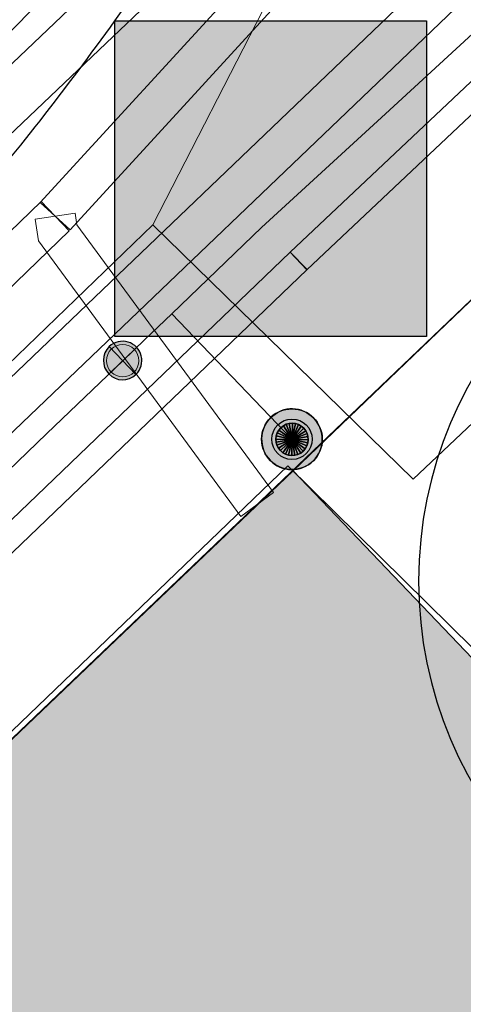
# Model space of a CAD drawing. Header units: metres. Extents: x 2695560 to 2696939, y 1260491 to 1262050.
# Tile 515 of 656: x 2695902 to 2695907, y 1261162 to 1261174. Entities that reach past the tile are written whole.
import ezdxf

# ---------------------------------------------------------------- set-up
doc = ezdxf.new("R2010")
doc.units = ezdxf.units.M
doc.linetypes.add('AUSGEZOGEN', pattern=[0])
for name, color, linetype in [('XR$1$AV_Gebäudeflächen (BB)', 7, 'AUSGEZOGEN'), ('XR$1$AV_Linien (BB)', 7, 'AUSGEZOGEN'), ('XR$1$GR_Baum', 94, 'AUSGEZOGEN'), ('XR$1$Liegenschaftsgrenzen', 7, 'AUSGEZOGEN'), ('XR$1$PFWA', 255, 'AUSGEZOGEN'), ('XR$1$RP_Abstandslinie', 7, 'AUSGEZOGEN'), ('XR$1$WA_LK_Absperrarmatur', 171, 'AUSGEZOGEN'), ('XR$1$WA_LK_Hydrant', 171, 'AUSGEZOGEN')]:
    doc.layers.add(name, color=color, linetype=linetype)
for name, color, linetype, lineweight in [('XR$2$ELE-Flaeche-oberirdisch', 1, 'AUSGEZOGEN', 18), ('XR$2$ELE-LinieFlaeche-genau', 1, 'AUSGEZOGEN', 18), ('XR$2$GAS-LinieFlaeche-genau', 12, 'AUSGEZOGEN', 18), ('XR$2$KOM-Linie-U-genau', 91, 'AUSGEZOGEN', 18), ('XR$2$WAS-Linie-genau', 5, 'AUSGEZOGEN', 18), ('XR$2$WAS-Punkt', 5, 'AUSGEZOGEN', 18)]:
    doc.layers.add(name, color=color, linetype=linetype, lineweight=lineweight)

# ---------------------------------------------------------------- blocks, each defined once
blk = doc.blocks.new('COMPLEXOBJECT_662')
at = {"layer": 'XR$1$AV_Linien (BB)', "color": 7, "linetype": 'AUSGEZOGEN', "transparency": 33554687}
blk.add_line((5901.994, 11174.578), (5905.553, 11179.653), dxfattribs=at)
blk.add_arc((5871.816, 11196.259), 37.159, 319.5477, 324.3048, dxfattribs=at)
blk = doc.blocks.new('WBGR1')
at = {"color": 94, "transparency": 33554687}
for radius, start, end in [(1, 90, 270), (1, 270, 90), (0.05, 90, 270), (0.05, 270, 90)]:
    blk.add_arc((0, 0), radius, start, end, dxfattribs=at)
blk = doc.blocks.new('BWA2009')
at = {"true_color": 0x000000, "transparency": 33554687}
blk.add_hatch(color=18, dxfattribs=at).paths.add_polyline_path([(0.333, 0), (0.327, 0.067), (0.306, 0.131), (0.274, 0.19), (0.23, 0.242), (0.176, 0.283), (0.116, 0.313), (0.05, 0.329), (-0.017, 0.333), (-0.084, 0.323), (-0.147, 0.299), (-0.204, 0.264), (-0.253, 0.217), (-0.291, 0.162), (-0.318, 0.1), (-0.332, 0.034), (-0.332, -0.034), (-0.318, -0.1), (-0.291, -0.162), (-0.253, -0.217), (-0.204, -0.264), (-0.147, -0.299), (-0.084, -0.323), (-0.017, -0.333), (0.05, -0.329), (0.116, -0.313), (0.176, -0.283), (0.23, -0.242), (0.274, -0.19), (0.306, -0.131), (0.327, -0.067)])
at = {"layer": 'XR$1$PFWA', "transparency": 33554687}
blk.add_hatch(color=7, dxfattribs=at).paths.add_polyline_path([(0.5, 0), (0.49, 0.101), (0.459, 0.197), (0.41, 0.286), (0.344, 0.362), (0.264, 0.424), (0.174, 0.469), (0.076, 0.494), (-0.025, 0.499), (-0.125, 0.484), (-0.22, 0.449), (-0.306, 0.395), (-0.379, 0.326), (-0.437, 0.243), (-0.477, 0.15), (-0.497, 0.051), (-0.497, -0.051), (-0.477, -0.15), (-0.437, -0.243), (-0.379, -0.326), (-0.306, -0.395), (-0.22, -0.449), (-0.125, -0.484), (-0.025, -0.499), (0.076, -0.494), (0.174, -0.469), (0.264, -0.424), (0.344, -0.362), (0.41, -0.286), (0.459, -0.197), (0.49, -0.101)])
at = {"transparency": 33554687}
blk.add_circle((0, 0), 0.333, dxfattribs=at)
for start, end in [(90, 180), (0, 90), (180, 270), (270, 0)]:
    blk.add_arc((0, 0), 0.5, start, end, dxfattribs=at)
at = {"layer": 'XR$1$PFWA', "transparency": 33554687}
blk.add_circle((0, 0), 0.5, dxfattribs=at)
blk = doc.blocks.new('BWA965')
at = {"layer": 'XR$1$PFWA', "transparency": 33554687}
blk.add_hatch(color=7, dxfattribs=at).paths.add_polyline_path([(0, 0.5), (-0.051, 0.497), (-0.101, 0.49), (-0.15, 0.477), (-0.197, 0.459), (-0.243, 0.437), (-0.286, 0.41), (-0.326, 0.379), (-0.362, 0.344), (-0.395, 0.306), (-0.424, 0.264), (-0.449, 0.22), (-0.469, 0.174), (-0.484, 0.125), (-0.494, 0.076), (-0.499, 0.025), (-0.499, -0.025), (-0.494, -0.076), (-0.484, -0.125), (-0.469, -0.174), (-0.449, -0.22), (-0.424, -0.264), (-0.395, -0.306), (-0.362, -0.344), (-0.326, -0.379), (-0.286, -0.41), (-0.243, -0.437), (-0.197, -0.459), (-0.15, -0.477), (-0.101, -0.49), (-0.051, -0.497), (0, -0.5), (0.051, -0.497), (0.101, -0.49), (0.15, -0.477), (0.197, -0.459), (0.243, -0.437), (0.286, -0.41), (0.326, -0.379), (0.362, -0.344), (0.395, -0.306), (0.424, -0.264), (0.449, -0.22), (0.469, -0.174), (0.484, -0.125), (0.494, -0.076), (0.499, -0.025), (0.499, 0.025), (0.494, 0.076), (0.484, 0.125), (0.469, 0.174), (0.449, 0.22), (0.424, 0.264), (0.395, 0.306), (0.362, 0.344), (0.326, 0.379), (0.286, 0.41), (0.243, 0.437), (0.197, 0.459), (0.15, 0.477), (0.101, 0.49), (0.051, 0.497)])
at = {"transparency": 33554687}
blk.add_line((0, 0.5), (0, -0.5), dxfattribs=at)
for start, end in [(90, 270), (270, 90)]:
    blk.add_arc((0, 0), 0.5, start, end, dxfattribs=at)
blk = doc.blocks.new('WAS-ABSPERRORGAN')
at = {"layer": 'XR$2$WAS-Punkt', "linetype": 'AUSGEZOGEN', "transparency": 33554687}
for p, q in [((0, 200, 2500), (0, -200, 2500)), ((0, 0), (0, 0))]:
    blk.add_line(p, q, dxfattribs=at)
blk.add_circle((0, 0, 502500), 200, dxfattribs=at)
blk = doc.blocks.new('WAS-OBERFLURHYDRANT')
at = {"layer": 'XR$2$WAS-Punkt', "linetype": 'AUSGEZOGEN', "transparency": 33554687}
blk.add_hatch(color=5, dxfattribs=at).paths.add_polyline_path([(0, -200), (20, -199), (40, -196), (60, -191), (79, -184), (97, -175), (114, -164), (130, -152), (145, -138), (158, -122), (170, -106), (180, -88), (188, -69), (194, -50), (198, -30), (200, -10), (200, 10), (198, 30), (194, 50), (188, 69), (180, 88), (170, 106), (158, 122), (145, 138), (130, 152), (114, 164), (97, 175), (79, 184), (60, 191), (40, 196), (20, 199), (0, 200), (-20, 199), (-40, 196), (-60, 191), (-79, 184), (-97, 175), (-114, 164), (-130, 152), (-145, 138), (-158, 122), (-170, 106), (-180, 88), (-188, 69), (-194, 50), (-198, 30), (-200, 10), (-200, -10), (-198, -30), (-194, -50), (-188, -69), (-180, -88), (-170, -106), (-158, -122), (-145, -138), (-130, -152), (-114, -164), (-97, -175), (-79, -184), (-60, -191), (-40, -196), (-20, -199)])
at = {"layer": 'XR$2$WAS-Punkt', "linetype": 'AUSGEZOGEN', "lineweight": 25, "transparency": 33554687}
for points in [[(-141, 141, 2500), (0, 0, 2500), (-166, 111, 2500)], [(-141, 141), (0, 0), (-166, 111)], [(-141, 141, 2500), (-141, 141), (-166, 111), (-166, 111, 2500)], [(-111, 166, 2500), (0, 0, 2500), (-141, 141, 2500)], [(-111, 166), (0, 0), (-141, 141)], [(-111, 166, 2500), (-111, 166), (-141, 141), (-141, 141, 2500)], [(-77, 185, 2500), (0, 0, 2500), (-111, 166, 2500)], [(-77, 185), (0, 0), (-111, 166)], [(-77, 185, 2500), (-77, 185), (-111, 166), (-111, 166, 2500)], [(-39, 196, 2500), (0, 0, 2500), (-77, 185, 2500)], [(-39, 196), (0, 0), (-77, 185)], [(-39, 196, 2500), (-39, 196), (-77, 185), (-77, 185, 2500)], [(0, 200, 2500), (0, 0, 2500), (-39, 196, 2500)], [(0, 200), (0, 0), (-39, 196)], [(0, 200, 2500), (0, 200), (-39, 196), (-39, 196, 2500)], [(39, 196, 2500), (0, 0, 2500), (0, 200, 2500)], [(39, 196), (0, 0), (0, 200)], [(39, 196, 2500), (39, 196), (0, 200), (0, 200, 2500)], [(77, 185, 2500), (0, 0, 2500), (39, 196, 2500)], [(77, 185), (0, 0), (39, 196)], [(111, 166, 2500), (0, 0, 2500), (77, 185, 2500)], [(111, 166), (0, 0), (77, 185)], [(141, 141, 2500), (0, 0, 2500), (111, 166, 2500)], [(141, 141), (0, 0), (111, 166)], [(166, 111, 2500), (0, 0, 2500), (141, 141, 2500)], [(166, 111), (0, 0), (141, 141)], [(77, 185, 2500), (77, 185), (39, 196), (39, 196, 2500)], [(111, 166, 2500), (111, 166), (77, 185), (77, 185, 2500)], [(141, 141, 2500), (141, 141), (111, 166), (111, 166, 2500)], [(166, 111, 2500), (166, 111), (141, 141), (141, 141, 2500)], [(-196, 39, 2500), (0, 0, 2500), (-200, 0, 2500)], [(-196, 39), (0, 0), (-200, 0)], [(-196, 39, 2500), (-196, 39), (-200, 0), (-200, 0, 2500)], [(-200, 0, 2500), (0, 0, 2500), (-196, -39, 2500)], [(-200, 0), (0, 0), (-196, -39)], [(-185, 77, 2500), (0, 0, 2500), (-196, 39, 2500)], [(-185, 77), (0, 0), (-196, 39)], [(-185, 77, 2500), (-185, 77), (-196, 39), (-196, 39, 2500)], [(-196, -39, 2500), (0, 0, 2500), (-185, -77, 2500)], [(-196, -39), (0, 0), (-185, -77)], [(-166, 111, 2500), (0, 0, 2500), (-185, 77, 2500)], [(-166, 111), (0, 0), (-185, 77)], [(-166, 111, 2500), (-166, 111), (-185, 77), (-185, 77, 2500)], [(-185, -77, 2500), (0, 0, 2500), (-166, -111, 2500)], [(-185, -77), (0, 0), (-166, -111)], [(-166, -111, 2500), (0, 0, 2500), (-141, -141, 2500)], [(-166, -111), (0, 0), (-141, -141)], [(-141, -141, 2500), (0, 0, 2500), (-111, -166, 2500)], [(-141, -141), (0, 0), (-111, -166)], [(-111, -166, 2500), (0, 0, 2500), (-77, -185, 2500)], [(-111, -166), (0, 0), (-77, -185)], [(-77, -185, 2500), (0, 0, 2500), (-39, -196, 2500)], [(-77, -185), (0, 0), (-39, -196)], [(-39, -196, 2500), (0, 0, 2500), (0, -200, 2500)], [(-39, -196), (0, 0), (0, -200)], [(185, 77, 2500), (0, 0, 2500), (166, 111, 2500)], [(185, 77), (0, 0), (166, 111)], [(196, 39, 2500), (0, 0, 2500), (185, 77, 2500)], [(196, 39), (0, 0), (185, 77)], [(200, 0, 2500), (0, 0, 2500), (196, 39, 2500)], [(200, 0), (0, 0), (196, 39)], [(0, -200, 2500), (0, 0, 2500), (39, -196, 2500)], [(39, -196, 2500), (0, 0, 2500), (77, -185, 2500)], [(77, -185, 2500), (0, 0, 2500), (111, -166, 2500)], [(111, -166, 2500), (0, 0, 2500), (141, -141, 2500)], [(141, -141, 2500), (0, 0, 2500), (166, -111, 2500)], [(166, -111, 2500), (0, 0, 2500), (185, -77, 2500)], [(185, -77, 2500), (0, 0, 2500), (196, -39, 2500)], [(196, -39, 2500), (0, 0, 2500), (200, 0, 2500)], [(0, -200), (0, 0), (39, -196)], [(39, -196), (0, 0), (77, -185)], [(77, -185), (0, 0), (111, -166)], [(111, -166), (0, 0), (141, -141)], [(141, -141), (0, 0), (166, -111)], [(166, -111), (0, 0), (185, -77)], [(185, -77), (0, 0), (196, -39)], [(196, -39), (0, 0), (200, 0)], [(185, 77, 2500), (185, 77), (166, 111), (166, 111, 2500)], [(196, 39, 2500), (196, 39), (185, 77), (185, 77, 2500)], [(200, 0, 2500), (200, 0), (196, 39), (196, 39, 2500)], [(-200, 0, 2500), (-200, 0), (-196, -39), (-196, -39, 2500)], [(-196, -39, 2500), (-196, -39), (-185, -77), (-185, -77, 2500)], [(-185, -77, 2500), (-185, -77), (-166, -111), (-166, -111, 2500)], [(-166, -111, 2500), (-166, -111), (-141, -141), (-141, -141, 2500)], [(141, -141, 2500), (141, -141), (166, -111), (166, -111, 2500)], [(166, -111, 2500), (166, -111), (185, -77), (185, -77, 2500)], [(185, -77, 2500), (185, -77), (196, -39), (196, -39, 2500)], [(196, -39, 2500), (196, -39), (200, 0), (200, 0, 2500)], [(-141, -141, 2500), (-141, -141), (-111, -166), (-111, -166, 2500)], [(-111, -166, 2500), (-111, -166), (-77, -185), (-77, -185, 2500)], [(-77, -185, 2500), (-77, -185), (-39, -196), (-39, -196, 2500)], [(-39, -196, 2500), (-39, -196), (0, -200), (0, -200, 2500)], [(0, -200, 2500), (0, -200), (39, -196), (39, -196, 2500)], [(39, -196, 2500), (39, -196), (77, -185), (77, -185, 2500)], [(77, -185, 2500), (77, -185), (111, -166), (111, -166, 2500)], [(111, -166, 2500), (111, -166), (141, -141), (141, -141, 2500)]]:
    blk.add_3dface(points, dxfattribs=at)

msp = doc.modelspace()

# ---------------------------------------------------------------- hatches: boundary and pattern name
at = {"transparency": 33554687}
msp.add_hatch(color=7, dxfattribs=at).paths.add_polyline_path([(2695902.964, 1261174.388), (2695902.964, 1261170.487), (2695906.814, 1261170.487), (2695906.814, 1261174.388)])
at = {"layer": 'XR$1$AV_Gebäudeflächen (BB)', "true_color": 0xd2d2d2, "transparency": 33554687}
msp.add_hatch(color=254, dxfattribs=at).paths.add_polyline_path([(2695891.76, 1261156.04), (2695898.74, 1261148.73), (2695912.161, 1261161.515), (2695905.167, 1261168.83)])

# ---------------------------------------------------------------- linework, layer by layer
at = {"color": 24, "lineweight": -3, "transparency": 33554687}
msp.add_lwpolyline([(2695902.964, 1261174.388), (2695906.814, 1261174.388), (2695906.814, 1261170.487), (2695902.964, 1261170.487), (2695902.964, 1261174.388)], close=True, dxfattribs=at)
at = {"layer": 'XR$1$AV_Linien (BB)', "color": 7, "linetype": 'AUSGEZOGEN', "transparency": 33554687}
for p, q in [((2695905.167, 1261168.83), (2695908.38, 1261171.91)), ((2695891.76, 1261156.04), (2695905.167, 1261168.83))]:
    msp.add_line(p, q, dxfattribs=at)
msp.add_lwpolyline([(2695905.167, 1261168.83), (2695912.161, 1261161.515), (2695898.74, 1261148.73)], dxfattribs=at)
at = {"layer": 'XR$1$Liegenschaftsgrenzen', "color": 7, "linetype": 'AUSGEZOGEN', "transparency": 33554687}
msp.add_line((2695891.76, 1261156.04), (2695908.38, 1261171.91), dxfattribs=at)
at = {"layer": 'XR$1$RP_Abstandslinie', "color": 7, "linetype": 'AUSGEZOGEN', "transparency": 33554687}
for points in [[(2695905.1, 1261168.89), (2695878.37, 1261143.22), (2695870.553, 1261135.741)], [(2696023.31, 1261052.48), (2695984.53, 1261090.67), (2695946.06, 1261128.56), (2695905.1, 1261168.89)]]:
    msp.add_lwpolyline(points, dxfattribs=at)
at = {"layer": 'XR$2$ELE-Flaeche-oberirdisch', "transparency": 33554687}
msp.add_lwpolyline([(2695857.976, 1261131.425), (2695906.207, 1261177.302), (2695905.787, 1261177.763), (2695857.562, 1261131.86), (2695857.976, 1261131.425)], close=True, dxfattribs=at)
at = {"layer": 'XR$2$ELE-LinieFlaeche-genau', "linetype": 'AUSGEZOGEN', "transparency": 33554687}
for points in [[(2695902.041, 1261172.144), (2695907.058, 1261177.615), (2695909.544, 1261179.229), (2695909.816, 1261178.809), (2695907.384, 1261177.231), (2695902.409, 1261171.806), (2695902.041, 1261172.144)], [(2695887.234, 1261156.176), (2695909.592, 1261177.554), (2695909.938, 1261177.192), (2695887.58, 1261155.814), (2695887.234, 1261156.176)], [(2695904.521, 1261168.266), (2695902.017, 1261171.671), (2695901.978, 1261171.939), (2695902.472, 1261172.011), (2695902.493, 1261171.867), (2695904.923, 1261168.562), (2695904.521, 1261168.266)]]:
    msp.add_lwpolyline(points, close=True, dxfattribs=at)
msp.add_lwpolyline([(2695893.287, 1261163.681), (2695902.051, 1261172.155), (2695902.399, 1261171.795), (2695893.641, 1261163.327)], dxfattribs=at)
at = {"layer": 'XR$2$GAS-LinieFlaeche-genau', "linetype": 'AUSGEZOGEN', "transparency": 33554687}
for points in [[(2695910.877, 1261176.534), (2695905.337, 1261171.314), (2695905.131, 1261171.532), (2695910.671, 1261176.752), (2695910.877, 1261176.534)], [(2695873.737, 1261141.411), (2695905.13, 1261171.531), (2695905.338, 1261171.315), (2695873.945, 1261141.195), (2695873.737, 1261141.411)]]:
    msp.add_lwpolyline(points, close=True, dxfattribs=at)
at = {"layer": 'XR$2$KOM-Linie-U-genau', "linetype": 'AUSGEZOGEN', "transparency": 33554687}
for p, q in [((2695903.434, 1261171.869), (2695907.956, 1261180.678)), ((2695906.651, 1261168.726), (2695918.649, 1261180.123)), ((2695895.542, 1261164.272), (2695903.434, 1261171.869)), ((2695903.434, 1261171.869), (2695906.651, 1261168.726))]:
    msp.add_line(p, q, dxfattribs=at)
msp.add_lwpolyline([(2695890.728, 1261163.77), (2695900.814, 1261173.382), (2695907.956, 1261180.678)], dxfattribs=at)
at = {"layer": 'XR$2$WAS-Linie-genau', "linetype": 'AUSGEZOGEN', "transparency": 33554687}
for p, q in [((2695906.306, 1261173.238), (2695907.55, 1261174.38)), ((2695904.775, 1261171.833), (2695906.306, 1261173.238)), ((2695903.665, 1261170.77), (2695904.775, 1261171.833)), ((2695903.328, 1261170.446), (2695903.665, 1261170.77)), ((2695903.665, 1261170.77), (2695905.153, 1261169.218)), ((2695903.06, 1261170.19), (2695903.328, 1261170.446)), ((2695902.122, 1261169.291), (2695903.06, 1261170.19)), ((2695873.003, 1261141.367), (2695902.122, 1261169.291))]:
    msp.add_line(p, q, dxfattribs=at)

# ---------------------------------------------------------------- block references
at = {"layer": 'XR$1$AV_Linien (BB)', "color": 7, "linetype": 'AUSGEZOGEN', "lineweight": -3, "transparency": 33554687}
msp.add_blockref('COMPLEXOBJECT_662', (2690000.97, 1249999.81), dxfattribs=at)
at = {"layer": 'XR$1$GR_Baum', "color": 94, "linetype": 'AUSGEZOGEN', "lineweight": -3, "transparency": 33554687, "xscale": 5.0141012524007, "yscale": 5.0141012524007}
msp.add_blockref('WBGR1', (2695911.731, 1261167.469), dxfattribs=at)
at = {"layer": 'XR$1$WA_LK_Absperrarmatur', "color": 171, "linetype": 'AUSGEZOGEN', "lineweight": -3, "transparency": 33554687, "xscale": 0.4755282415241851, "yscale": 0.4755282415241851, "rotation": 43.799281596}
msp.add_blockref('BWA965', (2695903.059, 1261170.192), dxfattribs=at)
at = {"layer": 'XR$1$WA_LK_Hydrant', "color": 171, "linetype": 'AUSGEZOGEN', "lineweight": -3, "transparency": 33554687, "xscale": 0.7499999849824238, "yscale": 0.7499999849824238, "rotation": 313.790771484}
msp.add_blockref('BWA2009', (2695905.152, 1261169.22), dxfattribs=at)
at = {"layer": 'XR$2$WAS-Punkt', "color": 5, "linetype": 'AUSGEZOGEN', "lineweight": 18, "transparency": 33554687, "zscale": 0.001}
for name, p, xscale, yscale, rotation in [('WAS-ABSPERRORGAN', (2695903.06, 1261170.19), 0.001, 0.001, 313.8), ('WAS-OBERFLURHYDRANT', (2695905.153, 1261169.218), 0.0009999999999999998, 0.0009999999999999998, 223.8)]:
    msp.add_blockref(name, p, dxfattribs=dict(at, xscale=xscale, yscale=yscale, rotation=rotation))

doc.saveas('drawing.dxf')
